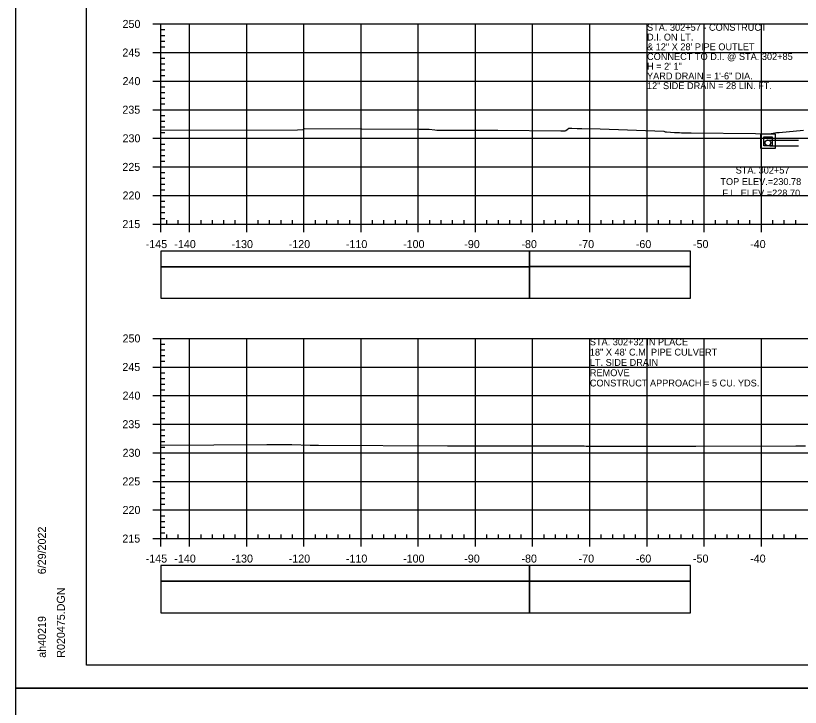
# Model space of a CAD drawing. Extents: x 1386544 to 1388153, y 379785 to 390999.
# Drawn here: x 1386544.5 to 1386681.7, y 384488.6 to 384609.5 of the extents above; entities that cross this region are included whole.
import ezdxf

# ---------------------------------------------------------------- set-up
doc = ezdxf.new("R2010")
doc.units = 0
for name, color, linetype in [('R_Axis', 7, 'Continuous'), ('R_Axis Annot', 7, 'Continuous'), ('R_Border', 7, 'Continuous'), ('R_Drive', 7, 'Continuous'), ('R_Exist Surface', 7, 'Continuous'), ('R_Grid', 7, 'Continuous'), ('R_No Plot', 7, 'Continuous'), ('R_Striping', 7, 'Continuous'), ('R_Water', 7, 'Continuous'), ('R_Water Annot', 7, 'Continuous')]:
    doc.layers.add(name, color=color, linetype=linetype)

msp = doc.modelspace()

# ---------------------------------------------------------------- linework, layer by layer
at = {"layer": 'R_Axis'}
for p, q in [((1386568.47, 384608.09), (1386569.87, 384608.09)), ((1386569.87, 384573.09), (1386569.87, 384608.09)), ((1386569.87, 384607.09), (1386570.57, 384607.09)), ((1386569.87, 384606.09), (1386570.57, 384606.09)), ((1386569.87, 384605.09), (1386570.57, 384605.09)), ((1386569.87, 384604.09), (1386570.57, 384604.09)), ((1386568.47, 384603.09), (1386569.87, 384603.09)), ((1386569.87, 384602.09), (1386570.57, 384602.09)), ((1386569.87, 384601.09), (1386570.57, 384601.09)), ((1386569.87, 384600.09), (1386570.57, 384600.09)), ((1386569.87, 384599.09), (1386570.57, 384599.09)), ((1386568.47, 384598.09), (1386569.87, 384598.09)), ((1386569.87, 384597.09), (1386570.57, 384597.09)), ((1386569.87, 384596.09), (1386570.57, 384596.09)), ((1386569.87, 384595.09), (1386570.57, 384595.09)), ((1386569.87, 384594.09), (1386570.57, 384594.09)), ((1386568.47, 384593.09), (1386569.87, 384593.09)), ((1386569.87, 384592.09), (1386570.57, 384592.09)), ((1386569.87, 384591.09), (1386570.57, 384591.09)), ((1386569.87, 384590.09), (1386570.57, 384590.09)), ((1386569.87, 384589.09), (1386570.57, 384589.09)), ((1386568.47, 384588.09), (1386569.87, 384588.09)), ((1386569.87, 384587.09), (1386570.57, 384587.09)), ((1386569.87, 384586.09), (1386570.57, 384586.09)), ((1386569.87, 384585.09), (1386570.57, 384585.09)), ((1386568.47, 384583.09), (1386569.87, 384583.09)), ((1386569.87, 384584.09), (1386570.57, 384584.09)), ((1386569.87, 384582.09), (1386570.57, 384582.09)), ((1386569.87, 384581.09), (1386570.57, 384581.09)), ((1386569.87, 384580.09), (1386570.57, 384580.09)), ((1386569.87, 384579.09), (1386570.57, 384579.09)), ((1386568.47, 384578.09), (1386569.87, 384578.09)), ((1386569.87, 384577.09), (1386570.57, 384577.09)), ((1386569.87, 384576.09), (1386570.57, 384576.09)), ((1386569.87, 384575.09), (1386570.57, 384575.09)), ((1386569.87, 384574.09), (1386570.57, 384574.09)), ((1386569.87, 384573.09), (1386569.87, 384573.79)), ((1386570.87, 384573.09), (1386570.87, 384573.79)), ((1386572.87, 384573.09), (1386572.87, 384573.79)), ((1386576.87, 384573.09), (1386576.87, 384573.79)), ((1386578.87, 384573.09), (1386578.87, 384573.79)), ((1386580.87, 384573.09), (1386580.87, 384573.79)), ((1386582.87, 384573.09), (1386582.87, 384573.79)), ((1386586.87, 384573.09), (1386586.87, 384573.79)), ((1386588.87, 384573.09), (1386588.87, 384573.79)), ((1386590.87, 384573.09), (1386590.87, 384573.79)), ((1386592.87, 384573.09), (1386592.87, 384573.79)), ((1386596.87, 384573.09), (1386596.87, 384573.79)), ((1386598.87, 384573.09), (1386598.87, 384573.79)), ((1386600.87, 384573.09), (1386600.87, 384573.79)), ((1386602.87, 384573.09), (1386602.87, 384573.79)), ((1386606.87, 384573.09), (1386606.87, 384573.79)), ((1386608.87, 384573.09), (1386608.87, 384573.79)), ((1386610.87, 384573.09), (1386610.87, 384573.79)), ((1386612.87, 384573.09), (1386612.87, 384573.79)), ((1386616.87, 384573.09), (1386616.87, 384573.79)), ((1386618.87, 384573.09), (1386618.87, 384573.79)), ((1386620.87, 384573.09), (1386620.87, 384573.79)), ((1386622.87, 384573.09), (1386622.87, 384573.79)), ((1386626.87, 384573.09), (1386626.87, 384573.79)), ((1386628.87, 384573.09), (1386628.87, 384573.79)), ((1386630.87, 384573.09), (1386630.87, 384573.79)), ((1386632.87, 384573.09), (1386632.87, 384573.79)), ((1386636.87, 384573.09), (1386636.87, 384573.79)), ((1386638.87, 384573.09), (1386638.87, 384573.79)), ((1386640.87, 384573.09), (1386640.87, 384573.79)), ((1386642.87, 384573.09), (1386642.87, 384573.79)), ((1386646.87, 384573.09), (1386646.87, 384573.79)), ((1386648.87, 384573.09), (1386648.87, 384573.79)), ((1386650.87, 384573.09), (1386650.87, 384573.79)), ((1386652.87, 384573.09), (1386652.87, 384573.79)), ((1386656.87, 384573.09), (1386656.87, 384573.79)), ((1386658.87, 384573.09), (1386658.87, 384573.79)), ((1386660.87, 384573.09), (1386660.87, 384573.79)), ((1386662.87, 384573.09), (1386662.87, 384573.79)), ((1386666.87, 384573.09), (1386666.87, 384573.79)), ((1386668.87, 384573.09), (1386668.87, 384573.79)), ((1386670.87, 384573.09), (1386670.87, 384573.79)), ((1386672.87, 384573.09), (1386672.87, 384573.79)), ((1386676.87, 384573.09), (1386676.87, 384573.79)), ((1386678.87, 384573.09), (1386678.87, 384573.79)), ((1386680.87, 384573.09), (1386680.87, 384573.79)), ((1386568.47, 384573.09), (1386569.87, 384573.09)), ((1386569.87, 384573.09), (1386859.87, 384573.09)), ((1386569.87, 384571.69), (1386569.87, 384573.09)), ((1386574.87, 384571.69), (1386574.87, 384573.09)), ((1386584.87, 384571.69), (1386584.87, 384573.09)), ((1386594.87, 384571.69), (1386594.87, 384573.09)), ((1386604.87, 384571.69), (1386604.87, 384573.09)), ((1386614.87, 384571.69), (1386614.87, 384573.09)), ((1386624.87, 384571.69), (1386624.87, 384573.09)), ((1386634.87, 384571.69), (1386634.87, 384573.09)), ((1386644.87, 384571.69), (1386644.87, 384573.09)), ((1386654.87, 384571.69), (1386654.87, 384573.09)), ((1386664.87, 384571.69), (1386664.87, 384573.09)), ((1386674.87, 384571.69), (1386674.87, 384573.09)), ((1386568.47, 384553.09), (1386569.87, 384553.09)), ((1386569.87, 384518.09), (1386569.87, 384553.09)), ((1386569.87, 384552.09), (1386570.57, 384552.09)), ((1386569.87, 384551.09), (1386570.57, 384551.09)), ((1386569.87, 384550.09), (1386570.57, 384550.09)), ((1386569.87, 384549.09), (1386570.57, 384549.09)), ((1386568.47, 384548.09), (1386569.87, 384548.09)), ((1386569.87, 384547.09), (1386570.57, 384547.09)), ((1386569.87, 384546.09), (1386570.57, 384546.09)), ((1386569.87, 384545.09), (1386570.57, 384545.09)), ((1386569.87, 384544.09), (1386570.57, 384544.09)), ((1386568.47, 384543.09), (1386569.87, 384543.09)), ((1386569.87, 384542.09), (1386570.57, 384542.09)), ((1386569.87, 384541.09), (1386570.57, 384541.09)), ((1386569.87, 384540.09), (1386570.57, 384540.09)), ((1386568.47, 384538.09), (1386569.87, 384538.09)), ((1386569.87, 384539.09), (1386570.57, 384539.09)), ((1386569.87, 384537.09), (1386570.57, 384537.09)), ((1386569.87, 384536.09), (1386570.57, 384536.09)), ((1386569.87, 384535.09), (1386570.57, 384535.09)), ((1386569.87, 384534.09), (1386570.57, 384534.09)), ((1386568.47, 384533.09), (1386569.87, 384533.09)), ((1386569.87, 384532.09), (1386570.57, 384532.09)), ((1386569.87, 384531.09), (1386570.57, 384531.09)), ((1386569.87, 384530.09), (1386570.57, 384530.09)), ((1386569.87, 384529.09), (1386570.57, 384529.09)), ((1386568.47, 384528.09), (1386569.87, 384528.09)), ((1386569.87, 384527.09), (1386570.57, 384527.09)), ((1386569.87, 384526.09), (1386570.57, 384526.09)), ((1386569.87, 384525.09), (1386570.57, 384525.09)), ((1386569.87, 384524.09), (1386570.57, 384524.09)), ((1386568.47, 384523.09), (1386569.87, 384523.09)), ((1386569.87, 384522.09), (1386570.57, 384522.09)), ((1386569.87, 384521.09), (1386570.57, 384521.09)), ((1386569.87, 384520.09), (1386570.57, 384520.09)), ((1386569.87, 384519.09), (1386570.57, 384519.09)), ((1386569.87, 384518.09), (1386569.87, 384518.79)), ((1386570.87, 384518.09), (1386570.87, 384518.79)), ((1386572.87, 384518.09), (1386572.87, 384518.79)), ((1386576.87, 384518.09), (1386576.87, 384518.79)), ((1386578.87, 384518.09), (1386578.87, 384518.79)), ((1386580.87, 384518.09), (1386580.87, 384518.79)), ((1386582.87, 384518.09), (1386582.87, 384518.79)), ((1386586.87, 384518.09), (1386586.87, 384518.79)), ((1386588.87, 384518.09), (1386588.87, 384518.79)), ((1386590.87, 384518.09), (1386590.87, 384518.79)), ((1386592.87, 384518.09), (1386592.87, 384518.79)), ((1386596.87, 384518.09), (1386596.87, 384518.79)), ((1386598.87, 384518.09), (1386598.87, 384518.79)), ((1386600.87, 384518.09), (1386600.87, 384518.79)), ((1386602.87, 384518.09), (1386602.87, 384518.79)), ((1386606.87, 384518.09), (1386606.87, 384518.79)), ((1386608.87, 384518.09), (1386608.87, 384518.79)), ((1386610.87, 384518.09), (1386610.87, 384518.79)), ((1386612.87, 384518.09), (1386612.87, 384518.79)), ((1386616.87, 384518.09), (1386616.87, 384518.79)), ((1386618.87, 384518.09), (1386618.87, 384518.79)), ((1386620.87, 384518.09), (1386620.87, 384518.79)), ((1386622.87, 384518.09), (1386622.87, 384518.79)), ((1386626.87, 384518.09), (1386626.87, 384518.79)), ((1386628.87, 384518.09), (1386628.87, 384518.79)), ((1386630.87, 384518.09), (1386630.87, 384518.79)), ((1386632.87, 384518.09), (1386632.87, 384518.79)), ((1386636.87, 384518.09), (1386636.87, 384518.79)), ((1386638.87, 384518.09), (1386638.87, 384518.79)), ((1386640.87, 384518.09), (1386640.87, 384518.79)), ((1386642.87, 384518.09), (1386642.87, 384518.79)), ((1386646.87, 384518.09), (1386646.87, 384518.79)), ((1386648.87, 384518.09), (1386648.87, 384518.79)), ((1386650.87, 384518.09), (1386650.87, 384518.79)), ((1386652.87, 384518.09), (1386652.87, 384518.79)), ((1386656.87, 384518.09), (1386656.87, 384518.79)), ((1386658.87, 384518.09), (1386658.87, 384518.79)), ((1386660.87, 384518.09), (1386660.87, 384518.79)), ((1386662.87, 384518.09), (1386662.87, 384518.79)), ((1386666.87, 384518.09), (1386666.87, 384518.79)), ((1386668.87, 384518.09), (1386668.87, 384518.79)), ((1386670.87, 384518.09), (1386670.87, 384518.79)), ((1386672.87, 384518.09), (1386672.87, 384518.79)), ((1386676.87, 384518.09), (1386676.87, 384518.79)), ((1386678.87, 384518.09), (1386678.87, 384518.79)), ((1386680.87, 384518.09), (1386680.87, 384518.79)), ((1386568.47, 384518.09), (1386569.87, 384518.09)), ((1386569.87, 384518.09), (1386859.87, 384518.09)), ((1386569.87, 384516.69), (1386569.87, 384518.09)), ((1386574.87, 384516.69), (1386574.87, 384518.09)), ((1386584.87, 384516.69), (1386584.87, 384518.09)), ((1386594.87, 384516.69), (1386594.87, 384518.09)), ((1386604.87, 384516.69), (1386604.87, 384518.09)), ((1386614.87, 384516.69), (1386614.87, 384518.09)), ((1386624.87, 384516.69), (1386624.87, 384518.09)), ((1386634.87, 384516.69), (1386634.87, 384518.09)), ((1386644.87, 384516.69), (1386644.87, 384518.09)), ((1386654.87, 384516.69), (1386654.87, 384518.09)), ((1386664.87, 384516.69), (1386664.87, 384518.09)), ((1386674.87, 384516.69), (1386674.87, 384518.09))]:
    msp.add_line(p, q, dxfattribs=at)
at = {"layer": 'R_Axis Annot'}
for points in [[(1386569.87, 384565.64), (1386634.31, 384565.64), (1386634.31, 384568.35), (1386569.87, 384568.35)], [(1386569.87, 384560.12), (1386634.31, 384560.12), (1386634.31, 384565.64), (1386569.87, 384565.64)], [(1386569.87, 384510.64), (1386634.31, 384510.64), (1386634.31, 384513.35), (1386569.87, 384513.35)], [(1386569.87, 384505.12), (1386634.31, 384505.12), (1386634.31, 384510.64), (1386569.87, 384510.64)]]:
    msp.add_lwpolyline(points, close=True, dxfattribs=at)
at = {"layer": 'R_Border'}
for p, q in [((1386556.87, 384495.92), (1386556.87, 384701.38)), ((1386556.87, 384495.92), (1386556.87, 384495.92)), ((1386873.05, 384495.92), (1386556.87, 384495.92))]:
    msp.add_line(p, q, dxfattribs=at)
at = {"layer": 'R_Exist Surface'}
for points in [[(1386569.87, 384589.54), (1386593.72, 384589.6), (1386594.81, 384589.65), (1386594.88, 384589.79), (1386594.99, 384589.8), (1386615, 384589.69), (1386616.4, 384589.68), (1386616.77, 384589.68), (1386617.76, 384589.58), (1386618.13, 384589.52), (1386620.14, 384589.51), (1386628.76, 384589.54), (1386639.81, 384589.38), (1386640.4, 384589.39), (1386640.55, 384589.42), (1386640.69, 384589.43), (1386640.93, 384589.65), (1386641.19, 384589.88), (1386641.33, 384589.88), (1386641.69, 384589.88), (1386641.7, 384589.88), (1386641.7, 384589.88), (1386642.67, 384589.83), (1386642.95, 384589.83), (1386643.14, 384589.82), (1386643.3, 384589.83), (1386643.46, 384589.83), (1386646.67, 384589.77), (1386657.84, 384589.33), (1386658.04, 384589.21), (1386658.29, 384589.2), (1386659.67, 384589.11), (1386659.82, 384589.1), (1386660.09, 384589.1), (1386660.57, 384589.1), (1386660.88, 384589.06), (1386661.47, 384589.06), (1386662.62, 384589.06), (1386673.84, 384588.94), (1386675.63, 384588.9), (1386676.03, 384588.89), (1386676.21, 384588.86), (1386676.3, 384588.87), (1386677.53, 384589.11), (1386677.6, 384589.12), (1386677.97, 384589.12), (1386682.21, 384589.54)], [(1386569.87, 384534.45), (1386588.37, 384534.53), (1386592.07, 384534.55), (1386592.38, 384534.55), (1386592.75, 384534.54), (1386595.96, 384534.43), (1386597.41, 384534.42), (1386620, 384534.31), (1386620.93, 384534.31), (1386642.72, 384534.3), (1386643.67, 384534.3), (1386643.86, 384534.3), (1386643.88, 384534.3), (1386644.21, 384534.24), (1386661.86, 384534.26), (1386663.41, 384534.26), (1386680.87, 384534.28), (1386682.6, 384534.28)]]:
    msp.add_lwpolyline(points, dxfattribs=at)
at = {"layer": 'R_Grid'}
for p, q in [((1386569.87, 384608.09), (1386859.87, 384608.09)), ((1386569.87, 384573.09), (1386569.87, 384608.09)), ((1386574.87, 384573.09), (1386574.87, 384608.09)), ((1386584.87, 384573.09), (1386584.87, 384608.09)), ((1386594.87, 384573.09), (1386594.87, 384608.09)), ((1386604.87, 384573.09), (1386604.87, 384608.09)), ((1386614.87, 384573.09), (1386614.87, 384608.09)), ((1386624.87, 384573.09), (1386624.87, 384608.09)), ((1386634.87, 384573.09), (1386634.87, 384608.09)), ((1386644.87, 384573.09), (1386644.87, 384608.09)), ((1386654.87, 384573.09), (1386654.87, 384608.09)), ((1386664.87, 384573.09), (1386664.87, 384608.09)), ((1386674.87, 384573.09), (1386674.87, 384608.09)), ((1386569.87, 384603.09), (1386859.87, 384603.09)), ((1386569.87, 384598.09), (1386859.87, 384598.09)), ((1386569.87, 384593.09), (1386859.87, 384593.09)), ((1386569.87, 384588.09), (1386859.87, 384588.09)), ((1386569.87, 384583.09), (1386859.87, 384583.09)), ((1386569.87, 384578.09), (1386859.87, 384578.09)), ((1386569.87, 384573.09), (1386859.87, 384573.09)), ((1386569.87, 384553.09), (1386859.87, 384553.09)), ((1386569.87, 384518.09), (1386569.87, 384553.09)), ((1386574.87, 384518.09), (1386574.87, 384553.09)), ((1386584.87, 384518.09), (1386584.87, 384553.09)), ((1386594.87, 384518.09), (1386594.87, 384553.09)), ((1386604.87, 384518.09), (1386604.87, 384553.09)), ((1386614.87, 384518.09), (1386614.87, 384553.09)), ((1386624.87, 384518.09), (1386624.87, 384553.09)), ((1386634.87, 384518.09), (1386634.87, 384553.09)), ((1386644.87, 384518.09), (1386644.87, 384553.09)), ((1386654.87, 384518.09), (1386654.87, 384553.09)), ((1386664.87, 384518.09), (1386664.87, 384553.09)), ((1386674.87, 384518.09), (1386674.87, 384553.09)), ((1386569.87, 384548.09), (1386859.87, 384548.09)), ((1386569.87, 384543.09), (1386859.87, 384543.09)), ((1386569.87, 384538.09), (1386859.87, 384538.09)), ((1386569.87, 384533.09), (1386859.87, 384533.09)), ((1386569.87, 384528.09), (1386859.87, 384528.09)), ((1386569.87, 384523.09), (1386859.87, 384523.09)), ((1386569.87, 384518.09), (1386859.87, 384518.09))]:
    msp.add_line(p, q, dxfattribs=at)
at = {"layer": 'R_No Plot'}
for p, q in [((1386676.37, 384587.79), (1386681.36, 384587.76)), ((1386676.37, 384586.78), (1386681.36, 384586.75)), ((1386544.47, 384491.94), (1386877.8, 384491.94)), ((1386544.47, 384491.94), (1386877.8, 384491.94))]:
    msp.add_line(p, q, dxfattribs=at)
for points in [[(1386544.46, 384705.28), (1386877.8, 384705.28), (1386877.8, 384491.94), (1386544.46, 384491.94)], [(1386790.79, 384701.38), (1386810.41, 384701.38), (1386810.41, 384691.5), (1386826.52, 384691.5), (1386849.72, 384691.5), (1386849.72, 384667.17), (1386873.05, 384667.17), (1386873.05, 384495.92), (1386556.87, 384495.92), (1386556.87, 384701.38)], [(1386544.46, 384491.94), (1386877.8, 384491.94), (1386877.8, 384278.6), (1386544.46, 384278.6)]]:
    msp.add_lwpolyline(points, close=True, dxfattribs=at)
msp.add_circle((1386676.02, 384587.29), 0.505, dxfattribs=at)
at = {"layer": 'R_Striping'}
for points in [[(1386634.31, 384565.65), (1386662.49, 384565.65), (1386662.49, 384568.35), (1386634.31, 384568.35)], [(1386634.31, 384560.13), (1386662.49, 384560.13), (1386662.49, 384565.65), (1386634.31, 384565.65)], [(1386634.31, 384510.65), (1386662.49, 384510.65), (1386662.49, 384513.35), (1386634.31, 384513.35)], [(1386634.31, 384505.13), (1386662.49, 384505.13), (1386662.49, 384510.65), (1386634.31, 384510.65)]]:
    msp.add_lwpolyline(points, close=True, dxfattribs=at)
at = {"layer": 'R_Water'}
for p, q in [((1386676.37, 384587.79), (1386681.36, 384587.75)), ((1386676.37, 384586.79), (1386681.36, 384586.75))]:
    msp.add_line(p, q, dxfattribs=at)
for points in [[(1386676.02, 384588.87), (1386677.27, 384588.87), (1386677.27, 384586.29), (1386676.02, 384586.29), (1386674.77, 384586.29), (1386674.77, 384588.87)], [(1386676.02, 384588.37), (1386676.77, 384588.37), (1386676.77, 384586.79), (1386676.02, 384586.79), (1386675.27, 384586.79), (1386675.27, 384588.37)]]:
    msp.add_lwpolyline(points, close=True, dxfattribs=at)
msp.add_circle((1386676.02, 384587.29), 0.5, dxfattribs=at)

# ---------------------------------------------------------------- texts
at = {"layer": 'R_Axis Annot'}
for s, p in [('250', (1386563.15, 384607.39)), ('245', (1386563.12, 384602.39)), ('240', (1386563.15, 384597.39)), ('235', (1386563.12, 384592.39)), ('230', (1386563.15, 384587.39)), ('225', (1386563.12, 384582.39)), ('220', (1386563.15, 384577.39)), ('215', (1386563.12, 384572.39)), ('-145', (1386567.2, 384568.89)), ('-140', (1386572.21, 384568.89)), ('-130', (1386582.21, 384568.89)), ('-120', (1386592.21, 384568.89)), ('-110', (1386602.21, 384568.89)), ('-100', (1386612.21, 384568.89)), ('-90', (1386622.91, 384568.89)), ('-80', (1386632.91, 384568.89)), ('-70', (1386642.91, 384568.89)), ('-60', (1386652.91, 384568.89)), ('-50', (1386662.91, 384568.89)), ('-40', (1386672.91, 384568.89)), ('250', (1386563.15, 384552.39)), ('245', (1386563.12, 384547.39)), ('240', (1386563.15, 384542.39)), ('235', (1386563.12, 384537.39)), ('230', (1386563.15, 384532.39)), ('225', (1386563.12, 384527.39)), ('220', (1386563.15, 384522.39)), ('215', (1386563.12, 384517.39)), ('-145', (1386567.2, 384513.89)), ('-140', (1386572.21, 384513.89)), ('-130', (1386582.21, 384513.89)), ('-120', (1386592.21, 384513.89)), ('-110', (1386602.21, 384513.89)), ('-100', (1386612.21, 384513.89)), ('-90', (1386622.91, 384513.89)), ('-80', (1386632.91, 384513.89)), ('-70', (1386642.91, 384513.89)), ('-60', (1386652.91, 384513.89)), ('-50', (1386662.91, 384513.89)), ('-40', (1386672.91, 384513.89))]:
    msp.add_text(s, height=1.4, dxfattribs=at).set_placement(p)
at = {"layer": 'R_Border'}
for s, p in [('6/29/2022', (1386549.74, 384511.85)), ('R020475.DGN', (1386553.06, 384497.25)), ('ah40219', (1386549.74, 384497.25))]:
    msp.add_text(s, height=1.4, rotation=90, dxfattribs=at).set_placement(p)
at = {"layer": 'R_Drive'}
for s, p in [('STA. 302+32 IN PLACE', (1386644.87, 384551.89)), ('18" X 48\' C.M. PIPE CULVERT', (1386644.87, 384550.09)), ('LT. SIDE DRAIN', (1386644.87, 384548.29)), ('REMOVE', (1386644.87, 384546.49)), ('CONSTRUCT APPROACH = 5 CU. YDS.', (1386644.87, 384544.69))]:
    msp.add_text(s, height=1.2, dxfattribs=at).set_placement(p)
at = {"layer": 'R_Water Annot'}
for s, p in [('STA. 302+57 - CONSTRUCT', (1386654.87, 384606.89)), ('D.I. ON LT.', (1386654.87, 384605.19)), ('& 12" X 28\' PIPE OUTLET', (1386654.87, 384603.49)), ('CONNECT TO D.I. @ STA. 302+85', (1386654.87, 384601.79)), ('H = 2\' 1"', (1386654.87, 384600.09)), ('YARD DRAIN = 1\'-6" DIA.', (1386654.87, 384598.39)), ('12" SIDE DRAIN = 28 LIN. FT.', (1386654.87, 384596.69)), ('STA. 302+57', (1386670.37, 384581.92)), ('TOP ELEV.=230.78', (1386667.7, 384579.92)), ('F.L. ELEV.=228.70', (1386668.05, 384577.92))]:
    msp.add_text(s, height=1.2, dxfattribs=at).set_placement(p)

doc.saveas('drawing.dxf')
